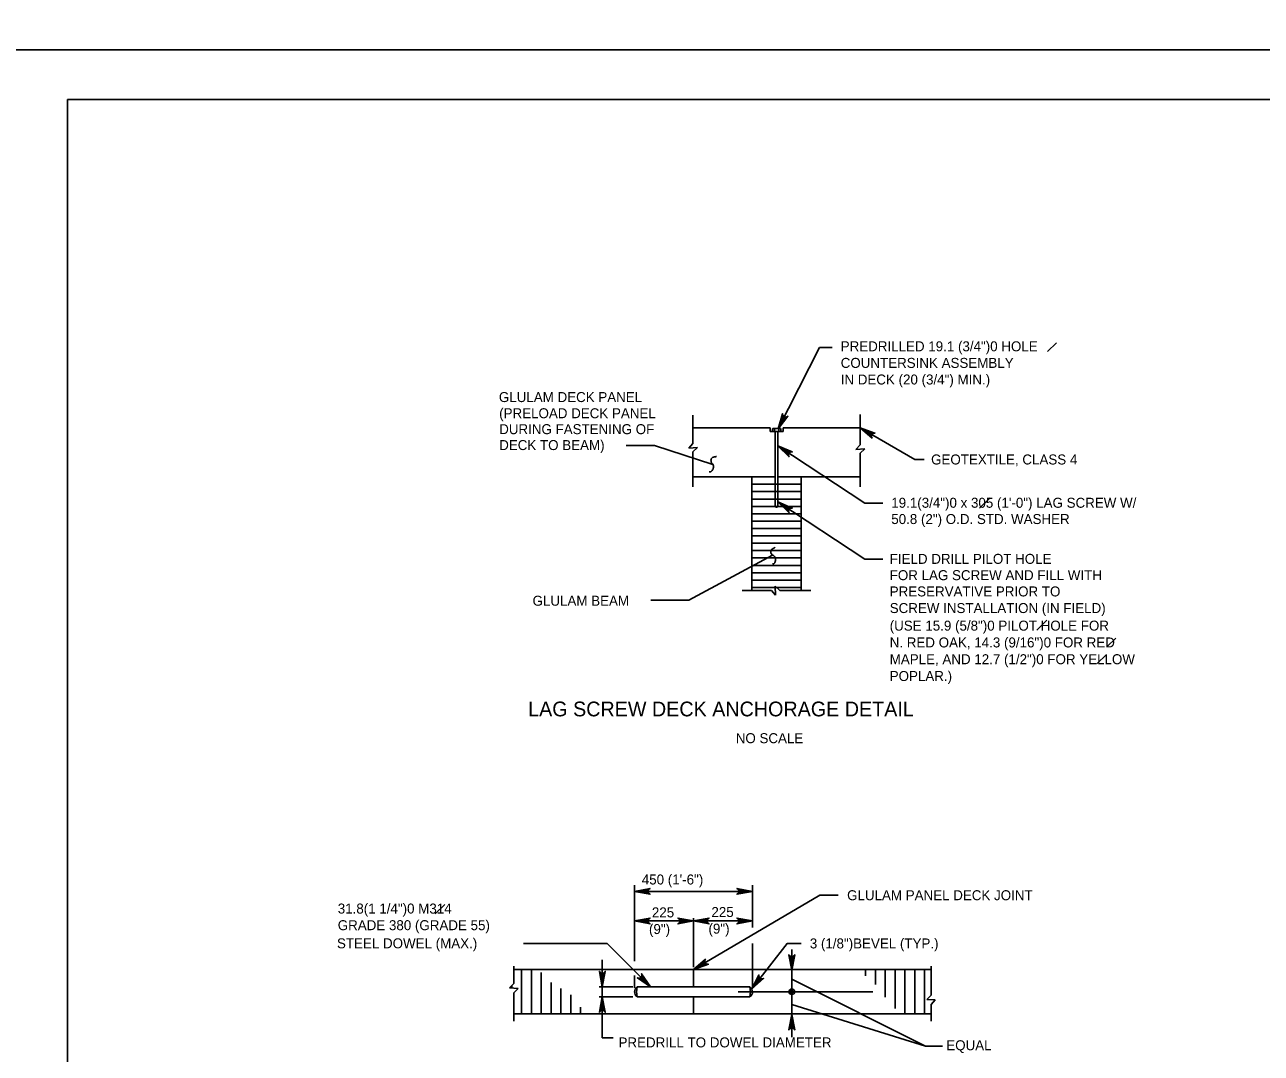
# Model space of a CAD drawing. Extents: x 638263 to 640360, y 293683 to 298655.
# Drawn here: x 639303.6 to 639675, y 294570 to 294879 of the extents above; entities that cross this region are included whole.
import ezdxf

# ---------------------------------------------------------------- set-up
doc = ezdxf.new("R2010")
doc.units = 0
for name, color, linetype in [('2', 7, 'Continuous'), ('3', 7, 'Continuous'), ('5', 7, 'Continuous'), ('6', 7, 'Continuous'), ('7', 7, 'Continuous'), ('PLT-BNDY', 7, 'Continuous')]:
    doc.layers.add(name, color=color, linetype=linetype)

msp = doc.modelspace()

# ---------------------------------------------------------------- linework, layer by layer
at = {"layer": '2'}
for p, q in [((639316.46, 294292.46), (639316.46, 294856.46)), ((639316.46, 294856.46), (640102.46, 294856.46)), ((639528.16, 294756.75), (639528.16, 294757.46)), ((639530.42, 294757.68), (639528.52, 294757.68)), ((639528.81, 294757.46), (639528.81, 294756.75)), ((639529.03, 294756.75), (639529.03, 294734.26)), ((639529.77, 294756.75), (639529.77, 294734.26)), ((639530.05, 294757.46), (639530.05, 294756.75)), ((639530.66, 294756.75), (639530.66, 294757.46)), ((639450.53, 294596.18), (639450.53, 294590.92)), ((639575.88, 294596.18), (639575.88, 294587.47)), ((639450.53, 294595.09), (639575.88, 294595.09)), ((639504.46, 294589.92), (639504.46, 294595.09)), ((639450.53, 294590.92), (639449.15, 294589.61)), ((639449.15, 294589.61), (639451.75, 294589.47)), ((639451.75, 294589.47), (639450.53, 294588.11)), ((639450.53, 294588.11), (639450.53, 294579.59)), ((639504.46, 294581.8), (639504.46, 294586.96)), ((639575.88, 294587.47), (639574.5, 294586.17)), ((639574.5, 294586.17), (639577.1, 294586.03)), ((639577.1, 294586.03), (639575.88, 294584.66)), ((639575.88, 294584.66), (639575.88, 294579.59)), ((639450.53, 294581.8), (639575.88, 294581.8))]:
    msp.add_line(p, q, dxfattribs=at)
msp.add_lwpolyline([(639521.95, 294589.3), (639532.57, 294602.94), (639536.81, 294602.94)], dxfattribs=at)
msp.add_lwpolyline([(639521.95, 294589.3), (639522.05, 294589.38), (639522, 294589.41)], close=True, dxfattribs=at)
for centre, radius, start, end in [((639528.58, 294757.17), 0.51, 93.9206, 145.1533), ((639528.48, 294757.34), 0.347, 21.2869, 88.1729), ((639529.43, 294756.69), 0.994, 51.05, 128.95), ((639530.36, 294757.37), 0.316, 17.4518, 162.5482), ((639529.4, 294734.36), 0.381, 194.3834, 345.6166)]:
    msp.add_arc(centre, radius, start, end, dxfattribs=at)
at = {"layer": '3'}
for p, q in [((639529.92, 294757.55), (639542.27, 294782.04)), ((639542.27, 294782.04), (639546.07, 294782.04)), ((639613.47, 294783.43), (639610.81, 294780.78)), ((639554.5, 294757.89), (639570.92, 294748.35)), ((639492.74, 294752.54), (639484.25, 294752.54)), ((639510.27, 294746.89), (639492.74, 294752.54)), ((639529.77, 294752.46), (639555.89, 294735.22)), ((639570.92, 294748.35), (639573.75, 294748.35)), ((639593.55, 294736.84), (639590.4, 294733.7)), ((639529.77, 294735.61), (639555.89, 294718.37)), ((639555.89, 294735.22), (639561.34, 294735.22)), ((639528.19, 294719.64), (639503.01, 294706.07)), ((639555.89, 294718.37), (639561.34, 294718.37)), ((639503.01, 294706.07), (639491.62, 294706.07)), ((639610.58, 294700.07), (639607.63, 294697.12)), ((639631.28, 294694.72), (639628.62, 294692.06)), ((639628.38, 294689.67), (639625.72, 294687.02)), ((639486.74, 294597.65), (639486.74, 294620.48)), ((639486.74, 294618.61), (639522.18, 294618.61)), ((639522.18, 294607.72), (639522.18, 294620.48)), ((639426.91, 294611.86), (639429.72, 294614.67)), ((639504.46, 294595.81), (639504.46, 294610.53)), ((639486.74, 294609.72), (639522.18, 294609.72)), ((639453.43, 294602.96), (639478.54, 294602.96)), ((639491.51, 294589.92), (639478.54, 294602.96)), ((639522.18, 294589.6), (639522.18, 294602.92)), ((639533.99, 294601.13), (639533.99, 294574.79)), ((639477.06, 294598.01), (639477.06, 294574.6)), ((639486.74, 294589.6), (639486.74, 294593.29)), ((639533.99, 294592.21), (639574.14, 294572.09)), ((639486.25, 294589.92), (639476.14, 294589.92)), ((639558.3, 294588.45), (639517.85, 294588.45)), ((639486.25, 294586.96), (639476.09, 294586.96)), ((639533.99, 294584.65), (639574.14, 294572.09)), ((639477.06, 294574.6), (639480.35, 294574.6)), ((639574.14, 294572.09), (639579.26, 294572.09))]:
    msp.add_line(p, q, dxfattribs=at)
for points in [[(639529.92, 294757.55), (639531.24, 294762.11), (639531.3, 294761.68), (639531.5, 294761.37), (639531.75, 294761.18), (639532.06, 294761.09), (639532.42, 294761.11), (639532.8, 294761.32), (639529.92, 294757.55), (639532.42, 294761.11), (639532.06, 294761.09), (639529.92, 294757.55), (639531.75, 294761.18), (639531.5, 294761.37), (639529.92, 294757.55), (639531.3, 294761.68)], [(639554.5, 294757.89), (639558.97, 294756.3), (639558.54, 294756.27), (639558.22, 294756.09), (639558.02, 294755.85), (639557.91, 294755.55), (639557.91, 294755.19), (639558.1, 294754.79), (639554.5, 294757.89), (639557.91, 294755.19), (639557.91, 294755.55), (639554.5, 294757.89), (639558.02, 294755.85), (639558.22, 294756.09), (639554.5, 294757.89), (639558.54, 294756.27)], [(639529.77, 294752.46), (639534.14, 294750.63), (639533.7, 294750.61), (639533.38, 294750.46), (639533.16, 294750.23), (639533.03, 294749.93), (639533.02, 294749.57), (639533.18, 294749.17), (639529.77, 294752.46), (639533.02, 294749.57), (639533.03, 294749.93), (639529.77, 294752.46), (639533.16, 294750.23), (639533.38, 294750.46), (639529.77, 294752.46), (639533.7, 294750.61)], [(639529.77, 294735.61), (639534.14, 294733.77), (639533.7, 294733.76), (639533.38, 294733.6), (639533.16, 294733.37), (639533.03, 294733.08), (639533.02, 294732.72), (639533.18, 294732.31), (639529.77, 294735.61), (639533.02, 294732.72), (639533.03, 294733.08), (639529.77, 294735.61), (639533.16, 294733.37), (639533.38, 294733.6), (639529.77, 294735.61), (639533.7, 294733.76)], [(639486.74, 294618.61), (639491.4, 294619.49), (639491.04, 294619.24), (639490.86, 294618.92), (639490.8, 294618.61), (639490.86, 294618.3), (639491.04, 294617.99), (639491.4, 294617.74), (639486.74, 294618.61), (639491.04, 294617.99), (639490.86, 294618.3), (639486.74, 294618.61), (639490.8, 294618.61), (639490.86, 294618.92), (639486.74, 294618.61), (639491.04, 294619.24)], [(639522.18, 294618.61), (639517.51, 294617.74), (639517.87, 294617.99), (639518.06, 294618.3), (639518.11, 294618.61), (639518.06, 294618.92), (639517.87, 294619.24), (639517.51, 294619.49), (639522.18, 294618.61), (639517.87, 294619.24), (639518.06, 294618.92), (639522.18, 294618.61), (639518.11, 294618.61), (639518.06, 294618.3), (639522.18, 294618.61), (639517.87, 294617.99)], [(639504.46, 294595.09), (639542.44, 294617.45), (639547.96, 294617.45)], [(639486.74, 294609.72), (639491.4, 294610.6), (639491.04, 294610.35), (639490.86, 294610.04), (639490.8, 294609.72), (639490.86, 294609.41), (639491.04, 294609.1), (639491.4, 294608.85), (639486.74, 294609.72), (639491.04, 294609.1), (639490.86, 294609.41), (639486.74, 294609.72), (639490.8, 294609.72), (639490.86, 294610.04), (639486.74, 294609.72), (639491.04, 294610.35)], [(639504.46, 294609.72), (639499.8, 294608.85), (639500.16, 294609.1), (639500.34, 294609.41), (639500.4, 294609.72), (639500.34, 294610.04), (639500.16, 294610.35), (639499.8, 294610.6), (639504.46, 294609.72), (639500.16, 294610.35), (639500.34, 294610.04), (639504.46, 294609.72), (639500.4, 294609.72), (639500.34, 294609.41), (639504.46, 294609.72), (639500.16, 294609.1)], [(639504.46, 294609.72), (639509.12, 294608.85), (639508.76, 294609.1), (639508.58, 294609.41), (639508.52, 294609.72), (639508.58, 294610.04), (639508.76, 294610.35), (639509.12, 294610.6), (639504.46, 294609.72), (639508.76, 294610.35), (639508.58, 294610.04), (639504.46, 294609.72), (639508.52, 294609.72), (639508.58, 294609.41), (639504.46, 294609.72), (639508.76, 294609.1)], [(639522.18, 294609.72), (639517.51, 294608.85), (639517.87, 294609.1), (639518.06, 294609.41), (639518.11, 294609.72), (639518.06, 294610.04), (639517.87, 294610.35), (639517.51, 294610.6), (639522.18, 294609.72), (639517.87, 294610.35), (639518.06, 294610.04), (639522.18, 294609.72), (639518.11, 294609.72), (639518.06, 294609.41), (639522.18, 294609.72), (639517.87, 294609.1)], [(639533.99, 294594.93), (639533.11, 294599.59), (639533.36, 294599.23), (639533.68, 294599.05), (639533.99, 294598.99), (639534.3, 294599.05), (639534.61, 294599.23), (639534.86, 294599.59), (639533.99, 294594.93), (639534.61, 294599.23), (639534.3, 294599.05), (639533.99, 294594.93), (639533.99, 294598.99), (639533.68, 294599.05), (639533.99, 294594.93), (639533.36, 294599.23)], [(639504.46, 294595.09), (639508.03, 294598.2), (639507.85, 294597.81), (639507.85, 294597.44), (639507.96, 294597.15), (639508.16, 294596.9), (639508.48, 294596.73), (639508.92, 294596.7), (639504.46, 294595.09), (639508.48, 294596.73), (639508.16, 294596.9), (639504.46, 294595.09), (639507.96, 294597.15), (639507.85, 294597.44), (639504.46, 294595.09), (639507.85, 294597.81)], [(639477.06, 294589.92), (639476.19, 294594.58), (639476.44, 294594.22), (639476.75, 294594.04), (639477.06, 294593.98), (639477.38, 294594.04), (639477.69, 294594.22), (639477.94, 294594.58), (639477.06, 294589.92), (639477.69, 294594.22), (639477.38, 294594.04), (639477.06, 294589.92), (639477.06, 294593.98), (639476.75, 294594.04), (639477.06, 294589.92), (639476.44, 294594.22)], [(639491.51, 294589.92), (639487.61, 294592.61), (639488.04, 294592.53), (639488.39, 294592.62), (639488.65, 294592.8), (639488.83, 294593.06), (639488.92, 294593.41), (639488.85, 294593.84), (639491.51, 294589.92), (639488.92, 294593.41), (639488.83, 294593.06), (639491.51, 294589.92), (639488.65, 294592.8), (639488.39, 294592.62), (639491.51, 294589.92), (639488.04, 294592.53)], [(639521.95, 294589.3), (639524.13, 294593.51), (639524.1, 294593.08), (639524.24, 294592.74), (639524.45, 294592.51), (639524.73, 294592.36), (639525.09, 294592.31), (639525.51, 294592.44), (639521.95, 294589.3), (639525.09, 294592.31), (639524.73, 294592.36), (639521.95, 294589.3), (639524.45, 294592.51), (639524.24, 294592.74), (639521.95, 294589.3), (639524.1, 294593.08)], [(639477.06, 294586.96), (639477.94, 294582.3), (639477.69, 294582.66), (639477.38, 294582.85), (639477.06, 294582.9), (639476.75, 294582.85), (639476.44, 294582.66), (639476.19, 294582.3), (639477.06, 294586.96), (639476.44, 294582.66), (639476.75, 294582.85), (639477.06, 294586.96), (639477.06, 294582.9), (639477.38, 294582.85), (639477.06, 294586.96), (639477.69, 294582.66)], [(639533.99, 294581.64), (639534.86, 294576.97), (639534.61, 294577.33), (639534.3, 294577.52), (639533.99, 294577.57), (639533.68, 294577.52), (639533.36, 294577.33), (639533.11, 294576.97), (639533.99, 294581.64), (639533.36, 294577.33), (639533.68, 294577.52), (639533.99, 294581.64), (639533.99, 294577.57), (639534.3, 294577.52), (639533.99, 294581.64), (639534.61, 294577.33)]]:
    msp.add_lwpolyline(points, dxfattribs=at)
for points in [[(639531.84, 294760.29), (639530.96, 294760.74), (639530.07, 294757.88)], [(639556.72, 294756.06), (639557.19, 294756.88), (639554.5, 294757.89)], [(639532.51, 294751.25), (639531.96, 294750.42), (639529.77, 294752.46)], [(639532.51, 294734.39), (639531.96, 294733.57), (639529.77, 294735.61)], [(639489.85, 294592.26), (639489.18, 294591.59), (639491.52, 294589.92)], [(639504.46, 294595.09), (639504.58, 294595.12), (639504.55, 294595.17)]]:
    msp.add_lwpolyline(points, close=True, dxfattribs=at)
for radius in [0.833, 0.417]:
    msp.add_circle((639533.99, 294588.45), radius, dxfattribs=at)
for centre, radius, start, end in [((639510.89, 294748.04), 1.19, 166.5779, 190.2037), ((639510.78, 294748.07), 1.08, 141.7455, 166.5779), ((639511.23, 294747.71), 1.65, 130.1613, 141.7455), ((639510.38, 294748.71), 0.338, 104.4089, 130.1613), ((639510.8, 294747.09), 2.02, 97.8904, 104.4089), ((639509.83, 294754.08), 5.04, 277.8904, 282.0146), ((639509.95, 294753.5), 4.45, 282.0146, 284.8151), ((639508.96, 294757.26), 8.34, 284.8151, 286.8605), ((639509.46, 294745.62), 0.983, 253.1159, 274.889), ((639509.5, 294745.12), 0.483, 274.8889, 306.1565), ((639511.77, 294748.2), 2.08, 190.2037, 198.8438), ((639509, 294745.81), 1.34, 306.1565, 319.0763), ((639510.84, 294747.88), 1.1, 198.8438, 210.746), ((639510.56, 294747.72), 0.78, 210.746, 231.39), ((639508.75, 294746.02), 1.66, 319.0763, 330.6726), ((639509.53, 294746.42), 0.879, 31.9601, 51.39), ((639508.12, 294746.38), 2.39, 330.6726, 343.8516), ((639509.27, 294746.26), 1.19, 14.8156, 31.9601), ((639508.74, 294746.12), 1.73, 0.6336, 14.8156), ((639508.99, 294746.12), 1.48, 343.8516, 0.6336), ((639524.48, 294728.98), 8.34, 300.9635, 303.0089), ((639528.78, 294720.65), 1.08, 157.8939, 182.7263), ((639528.89, 294720.65), 1.19, 182.7263, 206.3521), ((639529.31, 294720.43), 1.65, 146.3097, 157.8939), ((639529.69, 294721.05), 2.08, 206.3521, 214.9922), ((639528.22, 294721.16), 0.338, 120.5573, 146.3097), ((639528.89, 294720.49), 1.1, 214.9922, 226.8944), ((639529.07, 294719.71), 2.02, 114.0388, 120.5573), ((639528.67, 294720.25), 0.78, 226.8944, 247.5384), ((639526.2, 294726.16), 5.04, 294.0388, 298.163), ((639528.04, 294718.72), 0.879, 48.1085, 67.5384), ((639526.48, 294725.64), 4.45, 298.163, 300.9635), ((639527.83, 294718.49), 1.19, 30.964, 48.1085), ((639527.37, 294718.21), 1.73, 16.782, 30.964), ((639527.6, 294718.29), 1.48, 0, 16.782), ((639526.69, 294718.29), 2.39, 346.821, 0), ((639528.19, 294717.93), 0.983, 269.2643, 291.0374), ((639528.37, 294717.46), 0.483, 291.0374, 322.3049), ((639527.7, 294717.98), 1.34, 322.3049, 335.2247), ((639527.4, 294718.12), 1.66, 335.2247, 346.821)]:
    msp.add_arc(centre, radius, start, end, dxfattribs=at)
at = {"layer": '5'}
for p, q in [((639452.8, 294581.8), (639452.8, 294595.09)), ((639455.76, 294581.8), (639455.76, 294595.09)), ((639458.71, 294581.8), (639458.71, 294594.23)), ((639556.15, 294593.21), (639556.15, 294595.09)), ((639559.1, 294590.68), (639559.1, 294595.09)), ((639562.06, 294586.85), (639562.06, 294595.09)), ((639565.01, 294583.44), (639565.01, 294595.09)), ((639567.96, 294581.86), (639567.96, 294595.09)), ((639570.91, 294581.8), (639570.91, 294595.09)), ((639573.87, 294581.8), (639573.87, 294595.09)), ((639449.85, 294589.58), (639449.85, 294590.28)), ((639461.66, 294581.8), (639461.66, 294591.23)), ((639464.61, 294581.81), (639464.61, 294589.44)), ((639487.51, 294589.92), (639521.41, 294589.92)), ((639467.57, 294581.81), (639467.57, 294587.5)), ((639487.49, 294586.96), (639521.43, 294586.96)), ((639576.82, 294585.71), (639576.82, 294586.04)), ((639470.52, 294581.81), (639470.52, 294583.85)), ((639473.47, 294581.81), (639473.47, 294581.93))]:
    msp.add_line(p, q, dxfattribs=at)
for centre, radius, start, end in [((639488.56, 294588.43), 1.82, 125.2575, 233.7233), ((639494.99, 294588.37), 7.63, 168.3368, 190.6439), ((639520.36, 294588.43), 1.82, 306.2767, 54.7425), ((639513.93, 294588.37), 7.63, 349.3561, 11.6632)]:
    msp.add_arc(centre, radius, start, end, dxfattribs=at)
at = {"layer": '6'}
for p, q in [((639504.3, 294761.63), (639504.3, 294753.15)), ((639554.5, 294761.83), (639554.5, 294752.75)), ((639504.3, 294757.89), (639527.45, 294757.89)), ((639527.45, 294756.75), (639527.45, 294757.89)), ((639527.45, 294756.75), (639531.35, 294756.75)), ((639531.35, 294756.75), (639531.35, 294757.89)), ((639531.35, 294757.89), (639554.5, 294757.89)), ((639504.3, 294753.15), (639503.02, 294751.73)), ((639503.02, 294751.73), (639505.68, 294751.92)), ((639505.68, 294751.92), (639504.3, 294750.63)), ((639554.5, 294752.75), (639553.22, 294751.33)), ((639504.3, 294750.63), (639504.3, 294740.17)), ((639553.22, 294751.33), (639555.89, 294751.52)), ((639555.89, 294751.52), (639554.5, 294750.23)), ((639554.5, 294750.23), (639554.5, 294740.17)), ((639504.3, 294743.12), (639529.03, 294743.12)), ((639522.02, 294743.12), (639522.02, 294709.01)), ((639529.77, 294743.12), (639554.5, 294743.12)), ((639536.78, 294743.12), (639536.78, 294709.01)), ((639519.06, 294709.01), (639527.85, 294709.01)), ((639529.14, 294707.63), (639527.85, 294709.01)), ((639530.37, 294709.01), (639528.95, 294710.29)), ((639528.95, 294710.29), (639529.14, 294707.63)), ((639530.37, 294709.01), (639539.74, 294709.01))]:
    msp.add_line(p, q, dxfattribs=at)
at = {"layer": '7'}
for p, q in [((639522.02, 294740.91), (639536.78, 294740.91)), ((639522.02, 294738.69), (639536.78, 294738.69)), ((639522.02, 294736.48), (639536.78, 294736.48)), ((639522.02, 294734.26), (639536.78, 294734.26)), ((639522.02, 294732.05), (639536.78, 294732.05)), ((639522.02, 294729.83), (639536.78, 294729.83)), ((639522.02, 294727.62), (639536.78, 294727.62)), ((639522.02, 294725.4), (639536.78, 294725.4)), ((639522.02, 294723.19), (639536.78, 294723.19)), ((639522.02, 294720.98), (639536.78, 294720.98)), ((639522.02, 294718.76), (639536.78, 294718.76)), ((639522.02, 294716.54), (639536.78, 294716.54)), ((639522.02, 294714.33), (639536.78, 294714.33)), ((639522.02, 294712.11), (639536.78, 294712.11)), ((639522.02, 294709.9), (639536.78, 294709.9))]:
    msp.add_line(p, q, dxfattribs=at)
at = {"layer": 'PLT-BNDY'}
for points in [[(639276.46, 295465.46), (640117.46, 295465.46), (640117.46, 294871.46), (639276.46, 294871.46)], [(639276.46, 294871.46), (640117.46, 294871.46), (640117.46, 294277.46), (639276.46, 294277.46)]]:
    msp.add_lwpolyline(points, close=True, dxfattribs=at)

# ---------------------------------------------------------------- texts
at = {"layer": '3'}
for s, height, p in [('PREDRILLED 19.1 (3/4")0 HOLE', 3, (639548.68, 294780.85)), ('COUNTERSINK ASSEMBLY', 3, (639548.68, 294775.87)), ('IN DECK (20 (3/4") MIN.)', 3, (639548.68, 294770.88)), ('GLULAM DECK PANEL', 3, (639446.01, 294765.6)), ('(PRELOAD DECK PANEL', 3, (639446.09, 294760.74)), ('DURING FASTENING OF', 3, (639446.09, 294755.96)), ('DECK TO BEAM)', 3, (639446.09, 294751.18)), ('GEOTEXTILE, CLASS 4', 3, (639575.83, 294746.85)), ('19.1(3/4")0 x 305 (1\'-0") LAG SCREW W/', 3, (639563.87, 294733.85)), ('50.8 (2") O.D. STD. WASHER', 3, (639563.87, 294728.96)), ('FIELD DRILL PILOT HOLE ', 3, (639563.4, 294717)), ('FOR LAG SCREW AND FILL WITH', 3, (639563.4, 294712.1)), ('GLULAM BEAM', 3, (639456.12, 294704.42)), ('PRESERVATIVE PRIOR TO ', 3, (639563.4, 294707.21)), ('SCREW INSTALLATION (IN FIELD)', 3, (639563.4, 294702.22)), ('(USE 15.9 (5/8")0 PILOT HOLE FOR', 3, (639563.4, 294696.94)), ('N. RED OAK, 14.3 (9/16")0 FOR RED ', 3, (639563.4, 294691.89)), ('MAPLE, AND 12.7 (1/2")0 FOR YELLOW', 3, (639563.4, 294686.85)), ('POPLAR.)', 3, (639563.4, 294681.8)), ('LAG SCREW DECK ANCHORAGE DETAIL', 4.4292, (639454.79, 294671.19)), ('NO SCALE', 3, (639517.15, 294663.13)), ('450 (1\'-6")', 3, (639488.93, 294620.68)), ('GLULAM PANEL DECK JOINT', 3, (639550.6, 294615.95)), ('31.8(1 1/4")0 M314', 3, (639397.6, 294611.95)), ('225', 3, (639491.96, 294610.79)), ('225', 3, (639509.84, 294610.91)), ('GRADE 380 (GRADE 55)', 3, (639397.6, 294606.95)), ('(9")', 3, (639491.09, 294605.79)), ('(9")', 3, (639508.96, 294605.91)), ('STEEL DOWEL (MAX.)', 3, (639397.37, 294601.5)), ('3 (1/8")BEVEL (TYP.)', 3, (639539.4, 294601.47)), ('PREDRILL TO DOWEL DIAMETER', 3, (639481.94, 294571.74)), ('EQUAL', 3, (639580.39, 294570.88))]:
    msp.add_text(s, height=height, dxfattribs=at).set_placement(p)

doc.saveas('drawing.dxf')
